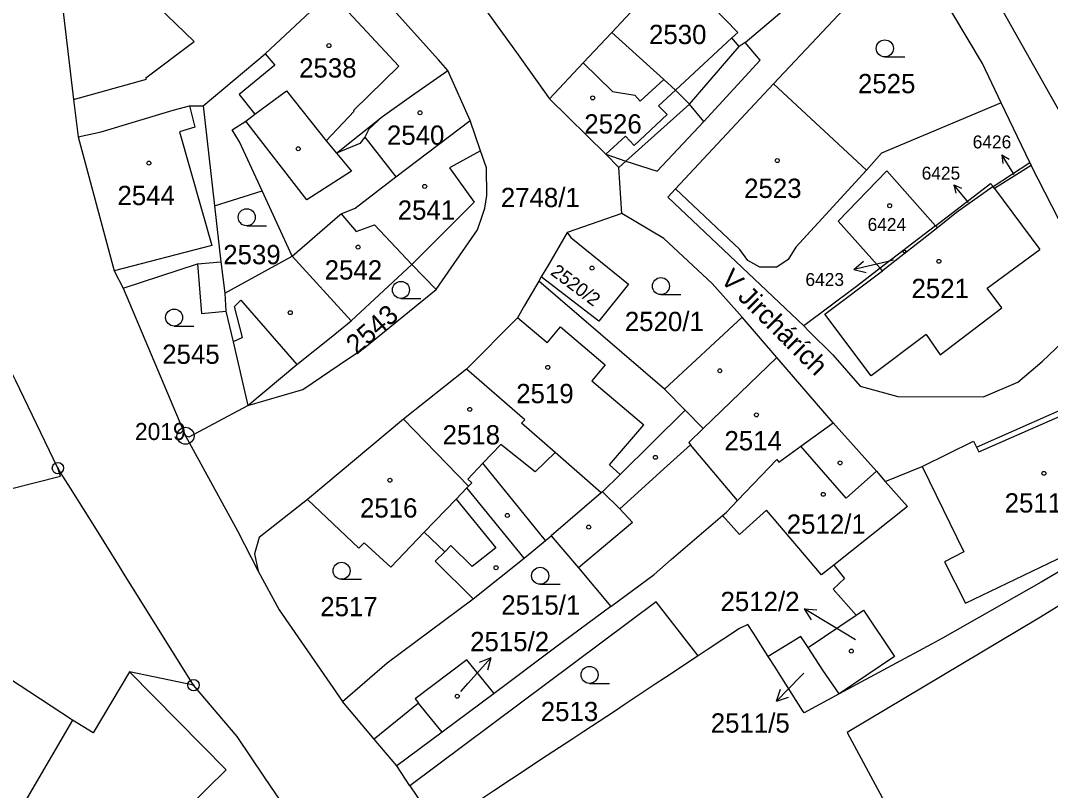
# Model space of a CAD drawing. Extents: x -644096 to -634268, y -1141430 to -1133463.
# Drawn here: x -639397.4 to -639306.8, y -1138389.6 to -1138321.8 of the extents above; entities that cross this region are included whole.
import ezdxf

# ---------------------------------------------------------------- set-up
doc = ezdxf.new("R2010")
doc.units = 0
for name, color, linetype in [('_CIVIL_CONSTRUCTION', 7, 'Continuous'), ('M_Svah_Nasyp', 7, 'Continuous'), ('M_Svah_Zarez', 7, 'Continuous'), ('spodek_zarez', 7, 'Continuous'), ('svrsek_osa_sjezdy', 7, 'Continuous'), ('svrsek_osa_terminal_VRT', 7, 'Continuous'), ('svrsek_osa_VRT', 7, 'Continuous'), ('svrsek_popisy_VRT', 7, 'Continuous'), ('terminal_VRT', 7, 'Continuous')]:
    doc.layers.add(name, color=color, linetype=linetype)

msp = doc.modelspace()

# ---------------------------------------------------------------- linework, layer by layer
at = {"layer": '_CIVIL_CONSTRUCTION'}
for centre, radius in [((-639382.9, -1138358.34), 0.75), ((-639382.9, -1138358.34), 0.03), ((-639394.13, -1138361.19), 0.5), ((-639394.13, -1138361.19), 0.0303), ((-639382.19, -1138380.3), 0.5), ((-639382.19, -1138380.3), 0.0303)]:
    msp.add_circle(centre, radius, dxfattribs=at)
at = {"layer": 'M_Svah_Nasyp'}
for p, q in [((-639382.14, -1138323.61), (-639388.38, -1138317.56)), ((-639364.12, -1138325.8), (-639368.96, -1138320.58)), ((-639339.76, -1138327.89), (-639334.81, -1138323.29)), ((-639386.39, -1138326.82), (-639382.14, -1138323.61)), ((-639338.54, -1138329.14), (-639334.17, -1138324.06)), ((-639375.88, -1138324.69), (-639375.04, -1138325.71)), ((-639375.04, -1138325.71), (-639378.19, -1138328.28)), ((-639368.11, -1138329.68), (-639364.12, -1138325.8)), ((-639347.89, -1138325.5), (-639345.3, -1138328.03)), ((-639392.75, -1138328.72), (-639386.33, -1138326.94)), ((-639386.33, -1138326.94), (-639386.39, -1138326.82)), ((-639342.87, -1138328.87), (-639340.8, -1138326.95)), ((-639341.27, -1138329.28), (-639339.76, -1138327.89)), ((-639378.19, -1138328.28), (-639376.79, -1138330.03)), ((-639345.3, -1138328.03), (-639343.34, -1138328.35)), ((-639343.34, -1138328.35), (-639342.87, -1138328.87)), ((-639382.56, -1138329.28), (-639382.07, -1138331.17)), ((-639368.04, -1138329.75), (-639368.11, -1138329.68)), ((-639344.15, -1138334.16), (-639338.54, -1138329.14)), ((-639340.51, -1138330.06), (-639341.27, -1138329.28)), ((-639372.22, -1138337.56), (-639377.59, -1138330.63)), ((-639370.52, -1138332.36), (-639368.04, -1138329.75)), ((-639365.56, -1138330.21), (-639366.75, -1138331.34)), ((-639343.4, -1138332.79), (-639340.51, -1138330.06)), ((-639382.07, -1138331.17), (-639383.44, -1138331.56)), ((-639366.75, -1138331.34), (-639367.11, -1138332.05)), ((-639383.44, -1138331.56), (-639380.59, -1138341.57)), ((-639367.11, -1138332.05), (-639367.55, -1138332.61)), ((-639367.11, -1138332.05), (-639364.38, -1138335.55)), ((-639345.9, -1138333.54), (-639344.16, -1138331.94)), ((-639344.16, -1138331.94), (-639343.4, -1138332.79)), ((-639367.55, -1138332.61), (-639369.61, -1138333.46)), ((-639356.93, -1138333.25), (-639359.65, -1138334.74)), ((-639369.61, -1138333.46), (-639368.3, -1138335.04)), ((-639345.9, -1138333.54), (-639344.15, -1138334.16)), ((-639368.3, -1138335.04), (-639372.22, -1138337.56)), ((-639359.65, -1138334.74), (-639357.49, -1138337.78)), ((-639329.18, -1138341.74), (-639322.95, -1138334.96)), ((-639334.1, -1138341.93), (-639339.78, -1138336.6)), ((-639311.69, -1138336.55), (-639307.69, -1138341.93)), ((-639357.49, -1138337.78), (-639362.97, -1138343.25)), ((-639380.59, -1138341.57), (-639389.19, -1138343.81)), ((-639333.41, -1138342.9), (-639334.1, -1138341.93)), ((-639329.18, -1138341.74), (-639329.85, -1138342.82)), ((-639381.83, -1138343.21), (-639381.5, -1138347.57)), ((-639368.31, -1138348.22), (-639373.5, -1138342.52)), ((-639332.35, -1138343.5), (-639333.41, -1138342.9)), ((-639329.85, -1138342.82), (-639330.85, -1138343.48)), ((-639330.85, -1138343.48), (-639332.35, -1138343.5)), ((-639378.6, -1138346.97), (-639378.03, -1138346.4)), ((-639378.03, -1138346.4), (-639373.1, -1138352.06)), ((-639381.5, -1138347.57), (-639379.34, -1138347.36)), ((-639377.89, -1138349.7), (-639378.6, -1138346.97)), ((-639351.07, -1138350.16), (-639353.67, -1138347.96)), ((-639351.07, -1138350.16), (-639349.88, -1138348.75)), ((-639349.88, -1138348.75), (-639345.97, -1138352.1)), ((-639377.89, -1138349.7), (-639378.71, -1138350.08)), ((-639345.97, -1138352.1), (-639347.14, -1138353.49)), ((-639347.14, -1138353.49), (-639342.56, -1138357.38)), ((-639338.91, -1138356.1), (-639340.73, -1138354.23)), ((-639313.08, -1138359.76), (-639303.12, -1138355.38)), ((-639338.91, -1138356.1), (-639344.65, -1138361.75)), ((-639337.34, -1138357.71), (-639338.91, -1138356.1)), ((-639345.57, -1138360.9), (-639342.56, -1138357.38)), ((-639355.15, -1138359.12), (-639356.73, -1138360.76)), ((-639352.11, -1138361.52), (-639355.15, -1138359.12)), ((-639334.3, -1138364.05), (-639338.44, -1138359.14)), ((-639324.76, -1138363.83), (-639328.73, -1138359.26)), ((-639313.28, -1138359.35), (-639313.08, -1138359.76)), ((-639350.36, -1138359.81), (-639352.11, -1138361.52)), ((-639356.73, -1138360.76), (-639358.06, -1138362.15)), ((-639351.2, -1138367.55), (-639356.73, -1138360.76)), ((-639344.65, -1138361.75), (-639345.57, -1138360.9)), ((-639322.09, -1138361.46), (-639324.76, -1138363.83)), ((-639318.07, -1138361.04), (-639314.38, -1138368.56)), ((-639358.06, -1138362.15), (-639357.71, -1138362.49)), ((-639344.65, -1138361.75), (-639346.2, -1138363.28)), ((-639359.07, -1138363.91), (-639358.13, -1138362.93)), ((-639357.71, -1138362.49), (-639357.99, -1138362.79)), ((-639361.88, -1138366.83), (-639359.07, -1138363.91)), ((-639359.07, -1138363.91), (-639355.58, -1138368.2)), ((-639343.55, -1138365.97), (-639344.68, -1138364.78)), ((-639331.75, -1138364.89), (-639334.14, -1138367.05)), ((-639326.91, -1138370.6), (-639331.75, -1138364.89)), ((-639314.25, -1138373.08), (-639296.75, -1138364.66)), ((-639343.55, -1138365.97), (-639348.32, -1138369.97)), ((-639334.14, -1138367.05), (-639335.63, -1138365.37)), ((-639359.54, -1138368), (-639360.08, -1138368.55)), ((-639357.68, -1138369.85), (-639359.54, -1138368)), ((-639355.58, -1138368.2), (-639357.68, -1138369.85)), ((-639314.38, -1138368.56), (-639316.1, -1138369.45)), ((-639316.1, -1138369.45), (-639314.25, -1138373.08)), ((-639325.82, -1138369.73), (-639326.91, -1138370.6)), ((-639360.31, -1138384.44), (-639362.39, -1138381.89)), ((-639392.84, -1138383.38), (-639403.15, -1138401.05))]:
    msp.add_line(p, q, dxfattribs=at)
for points in [[(-639317.71, -1138349.42), (-639316.47, -1138351.2), (-639311.05, -1138347.07), (-639312.34, -1138345.34), (-639307.69, -1138341.93)], [(-639317.71, -1138349.42), (-639322.56, -1138353.06), (-639326.62, -1138347.64), (-639321.54, -1138343.8)]]:
    msp.add_lwpolyline(points, dxfattribs=at)
at = {"layer": 'M_Svah_Zarez'}
for centre, radius in [((-639370.277, -1138323.979), 0.175), ((-639347.057, -1138328.579), 0.175), ((-639362.257, -1138329.899), 0.175), ((-639372.977, -1138333.069), 0.175), ((-639386.127, -1138334.329), 0.175), ((-639330.807, -1138334.099), 0.175), ((-639361.847, -1138336.379), 0.175), ((-639320.917, -1138338.079), 0.175), ((-639367.707, -1138341.729), 0.175), ((-639319.625, -1138342.119), 0.117), ((-639316.587, -1138342.979), 0.175), ((-639347.117, -1138343.579), 0.175), ((-639373.677, -1138347.499), 0.175), ((-639351.007, -1138352.319), 0.175), ((-639335.867, -1138352.619), 0.175), ((-639357.877, -1138356.019), 0.175), ((-639332.647, -1138356.499), 0.175), ((-639341.537, -1138360.239), 0.175), ((-639325.277, -1138360.729), 0.175), ((-639364.907, -1138362.259), 0.175), ((-639307.347, -1138361.649), 0.175), ((-639326.767, -1138363.499), 0.175), ((-639354.567, -1138365.359), 0.175), ((-639347.407, -1138366.389), 0.175), ((-639355.567, -1138369.959), 0.175), ((-639324.297, -1138377.309), 0.175), ((-639358.987, -1138381.279), 0.175)]:
    msp.add_circle(centre, radius, dxfattribs=at)
at = {"layer": 'spodek_zarez'}
msp.add_circle((-638683.068, -1137056.847), 1378.084, dxfattribs=at)
at = {"layer": 'svrsek_osa_sjezdy'}
for p, q in [((-639321.343, -1138324.97), (-639319.593, -1138324.97)), ((-639377.513, -1138339.85), (-639375.763, -1138339.85)), ((-639341.053, -1138345.91), (-639339.303, -1138345.91)), ((-639363.933, -1138346.24), (-639362.183, -1138346.24)), ((-639383.903, -1138348.68), (-639382.153, -1138348.68)), ((-639369.163, -1138370.98), (-639367.413, -1138370.98)), ((-639351.683, -1138371.42), (-639349.933, -1138371.42)), ((-639347.333, -1138380.15), (-639345.583, -1138380.15))]:
    msp.add_line(p, q, dxfattribs=at)
for centre in [(-639321.343, -1138324.22), (-639377.513, -1138339.1), (-639363.933, -1138345.49), (-639341.053, -1138345.16), (-639383.903, -1138347.93), (-639369.163, -1138370.23), (-639351.683, -1138370.67), (-639347.333, -1138379.4)]:
    msp.add_circle(centre, 0.75, dxfattribs=at)
at = {"layer": 'svrsek_osa_terminal_VRT'}
msp.add_arc((-642050.261, -1145189.597), 8802.25, 41.4131519, 75.3170489, dxfattribs=at)
at = {"layer": 'svrsek_popisy_VRT'}
for p, q in [((-639309.96, -1138335.32), (-639311.041, -1138333.589)), ((-639311.041, -1138333.589), (-639310.392, -1138333.986)), ((-639311.041, -1138333.589), (-639310.969, -1138334.347)), ((-639313.98, -1138337.79), (-639315.272, -1138336.25)), ((-639315.272, -1138336.25), (-639314.584, -1138336.548)), ((-639315.272, -1138336.25), (-639315.098, -1138336.979)), ((-639324.084, -1138343.685), (-639323.221, -1138342.972)), ((-639321.16, -1138343.01), (-639324.084, -1138343.685)), ((-639320.59, -1138342.88), (-639321.16, -1138343.01)), ((-639324.084, -1138343.685), (-639322.996, -1138343.948)), ((-639325.87, -1138375.14), (-639328.442, -1138373.594)), ((-639328.442, -1138373.594), (-639327.326, -1138373.681)), ((-639328.442, -1138373.594), (-639327.842, -1138374.539)), ((-639323.92, -1138376.32), (-639325.87, -1138375.14)), ((-639358.02, -1138380.13), (-639356.012, -1138377.9)), ((-639356.012, -1138377.9), (-639357.054, -1138378.309)), ((-639356.012, -1138377.9), (-639356.31, -1138378.979)), ((-639328.79, -1138379.57), (-639330.875, -1138381.729)), ((-639328.48, -1138379.25), (-639328.79, -1138379.57)), ((-639358.66, -1138380.85), (-639358.02, -1138380.13)), ((-639330.875, -1138381.729), (-639330.539, -1138380.66)), ((-639330.875, -1138381.729), (-639329.819, -1138381.356))]:
    msp.add_line(p, q, dxfattribs=at)
at = {"layer": 'terminal_VRT'}
for p, q in [((-639345.38, -1138322.82), (-639340.05, -1138317.12)), ((-639357.85, -1138330.57), (-639359.82, -1138326.16)), ((-639381.35, -1138329.27), (-639380.34, -1138338.09)), ((-639308.59, -1138334.27), (-639311.11, -1138329.01)), ((-639311.82, -1138336.39), (-639308.59, -1138334.27)), ((-639308.59, -1138334.27), (-639308.47, -1138334.53)), ((-639344.5, -1138338.76), (-639344.77, -1138334.71)), ((-639380.34, -1138338.09), (-639376.15, -1138336.77)), ((-639373.5, -1138342.52), (-639376.15, -1138336.77)), ((-639380.34, -1138338.09), (-639379.8, -1138343.01)), ((-639344.5, -1138338.76), (-639349.31, -1138340.45)), ((-639316.88, -1138339.84), (-639321.74, -1138343.58)), ((-639316.72, -1138340.02), (-639316.88, -1138339.84)), ((-639379.8, -1138343.01), (-639379.45, -1138345.79)), ((-639379.45, -1138345.79), (-639373.5, -1138342.52)), ((-639362.97, -1138343.25), (-639360.84, -1138345.46)), ((-639351.58, -1138344.35), (-639351.79, -1138344.72)), ((-639388.4, -1138345.34), (-639382.9, -1138358.34)), ((-639330.86, -1138351.44), (-639333.91, -1138347.89)), ((-639325.88, -1138357.19), (-639330.86, -1138351.44)), ((-639358.18, -1138352.48), (-639363.7, -1138356.88)), ((-639363.7, -1138356.88), (-639372.15, -1138363.94)), ((-639346.31, -1138363.37), (-639350.71, -1138367.14)), ((-639357.58, -1138372.7), (-639353.08, -1138369.13)), ((-639328.09, -1138377), (-639323.88, -1138374.15)), ((-639382.19, -1138380.3), (-639387.82, -1138379.14)), ((-639366.3, -1138385.05), (-639369.09, -1138381.74)), ((-639364.31, -1138387.41), (-639366.3, -1138385.05)), ((-639363.14, -1138389.16), (-639364.31, -1138387.41)), ((-639363.14, -1138389.16), (-639360.65, -1138392.86))]:
    msp.add_line(p, q, dxfattribs=at)
for points in [[(-639316.9, -1138309.82), (-639315.94, -1138311.53), (-639314.68, -1138314.32), (-639305.17, -1138331.18), (-639302.1, -1138339.92), (-639295.45, -1138351.33)], [(-639394.13, -1138361.19), (-639397.87, -1138353.44), (-639398.41, -1138352.32), (-639398.93, -1138351.24), (-639405.03, -1138333.71), (-639406.98, -1138317.24), (-639407.18, -1138312.98), (-639407.21, -1138312.43)], [(-639333.63, -1138323.7), (-639324.09, -1138315.59), (-639323.89, -1138315.66), (-639320.08, -1138312.47)], [(-639311.11, -1138329.01), (-639312.76, -1138325.55), (-639319.22, -1138314.66), (-639331.14, -1138327.35)], [(-639359.47, -1138316.69), (-639353.77, -1138324.58), (-639350.87, -1138328.67)], [(-639381.35, -1138329.27), (-639375.88, -1138324.69), (-639370.15, -1138319.3), (-639367.97, -1138317.26)], [(-639359.82, -1138326.16), (-639360.64, -1138325.24), (-639366.72, -1138318.42), (-639367.97, -1138317.26)], [(-639333.63, -1138323.7), (-639334.17, -1138324.06), (-639334.81, -1138323.29), (-639334.29, -1138322.81), (-639337.57, -1138319.41), (-639340.05, -1138317.12)], [(-639393.84, -1138319.52), (-639392.75, -1138328.72), (-639392.36, -1138332)], [(-639345.38, -1138322.82), (-639347.89, -1138325.5), (-639350.87, -1138328.67)], [(-639337.27, -1138330.65), (-639338.54, -1138329.14), (-639339.76, -1138327.89), (-639340.8, -1138326.95), (-639345.38, -1138322.82)], [(-639337.27, -1138330.65), (-639332.31, -1138325.25), (-639333.63, -1138323.7)], [(-639376.15, -1138336.77), (-639378.15, -1138332.45), (-639378.78, -1138331.39), (-639377.59, -1138330.63), (-639376.79, -1138330.03), (-639374.01, -1138327.97), (-639370.52, -1138332.36), (-639369.61, -1138333.46), (-639365.56, -1138330.21), (-639363.01, -1138328.41), (-639359.82, -1138326.16)], [(-639331.14, -1138327.35), (-639339.78, -1138336.6), (-639340.44, -1138337.34), (-639328.47, -1138348.66)], [(-639311.11, -1138329.01), (-639321.63, -1138333.45), (-639322.95, -1138334.96), (-639331.14, -1138327.35)], [(-639350.87, -1138328.67), (-639345.9, -1138333.54), (-639344.77, -1138334.71)], [(-639392.36, -1138332), (-639390.31, -1138331.57), (-639383.98, -1138329.67), (-639382.56, -1138329.28), (-639381.35, -1138329.27)], [(-639369.19, -1138338.79), (-639367.98, -1138338.31), (-639364.38, -1138335.55), (-639357.85, -1138330.57)], [(-639360.84, -1138345.46), (-639357.19, -1138340.2), (-639356.75, -1138338.91), (-639356.54, -1138338.29), (-639356.38, -1138337.19), (-639356.42, -1138334.75), (-639356.93, -1138333.25), (-639357.85, -1138330.57)], [(-639344.77, -1138334.71), (-639344.15, -1138334.16), (-639341.38, -1138335.03), (-639337.27, -1138330.65)], [(-639392.36, -1138332), (-639389.19, -1138343.81), (-639388.4, -1138345.34)], [(-639328.47, -1138348.66), (-639328.06, -1138349.11), (-639325.91, -1138351.21), (-639323.52, -1138353.98), (-639320.21, -1138354.87), (-639312.66, -1138354.9), (-639309.64, -1138353.61), (-639307.49, -1138351.8), (-639304.57, -1138349), (-639304.41, -1138345.2), (-639305.44, -1138340.45), (-639308.47, -1138334.53)], [(-639321.74, -1138343.58), (-639325.45, -1138339.44), (-639321.17, -1138335), (-639316.88, -1138339.84)], [(-639308.47, -1138334.53), (-639311.69, -1138336.55), (-639311.82, -1138336.39)], [(-639316.88, -1138339.84), (-639312.04, -1138336.12), (-639311.82, -1138336.39)], [(-639311.82, -1138336.39), (-639315.03, -1138338.69), (-639316.72, -1138340.02)], [(-639373.5, -1138342.52), (-639369.31, -1138338.88), (-639369.19, -1138338.79)], [(-639369.19, -1138338.79), (-639367.87, -1138340.34), (-639366.26, -1138339.76), (-639362.97, -1138343.25)], [(-639333.91, -1138347.89), (-639336.53, -1138344.92), (-639340.81, -1138340.98), (-639344.5, -1138338.76)], [(-639349.31, -1138340.45), (-639348.99, -1138340.89), (-639343.9, -1138344.99), (-639346.53, -1138348.26), (-639351.58, -1138344.35)], [(-639349.31, -1138340.45), (-639351.04, -1138343.43), (-639351.09, -1138343.52), (-639351.58, -1138344.35)], [(-639316.72, -1138340.02), (-639321.54, -1138343.8), (-639321.74, -1138343.58)], [(-639388.4, -1138345.34), (-639381.83, -1138343.21), (-639379.8, -1138343.01)], [(-639377.4, -1138355.67), (-639373.1, -1138352.06), (-639370.09, -1138349.65), (-639368.31, -1138348.22), (-639362.97, -1138343.25)], [(-639321.74, -1138343.58), (-639323.83, -1138345.18), (-639328.47, -1138348.66)], [(-639351.79, -1138344.72), (-639353.05, -1138346.88), (-639353.67, -1138347.96), (-639358.18, -1138352.48)], [(-639333.91, -1138347.89), (-639340.73, -1138354.23), (-639351.79, -1138344.72)], [(-639379.45, -1138345.79), (-639379.34, -1138347.36), (-639378.71, -1138350.08), (-639377.4, -1138355.67)], [(-639377.4, -1138355.67), (-639372.56, -1138354.26), (-639368.56, -1138351.55), (-639367.26, -1138350.68), (-639360.84, -1138345.46)], [(-639330.86, -1138351.44), (-639337.34, -1138357.71), (-639338.61, -1138358.94), (-639338.44, -1138359.14), (-639340.5, -1138361), (-639344.68, -1138364.78), (-639346.2, -1138363.28), (-639346.31, -1138363.37)], [(-639321.3, -1138362.36), (-639318.07, -1138361.04), (-639313.54, -1138358.81), (-639313.28, -1138359.35), (-639303.33, -1138354.95), (-639301.76, -1138354.26), (-639295.45, -1138351.33)], [(-639346.31, -1138363.37), (-639350.36, -1138359.81), (-639353.31, -1138357.22), (-639353.03, -1138356.93), (-639358.18, -1138352.48)], [(-639382.9, -1138358.34), (-639382.59, -1138358.43), (-639377.4, -1138355.67)], [(-639353.08, -1138369.13), (-639358.13, -1138362.93), (-639357.99, -1138362.79), (-639363.7, -1138356.88)], [(-639345.45, -1138373.37), (-639341.66, -1138370.55), (-639340.14, -1138369.24), (-639335.63, -1138365.37), (-639335.29, -1138365.08), (-639334.3, -1138364.05), (-639330.85, -1138360.43), (-639330.67, -1138360.67), (-639328.73, -1138359.26), (-639325.88, -1138357.19)], [(-639325.88, -1138357.19), (-639322.09, -1138361.46), (-639321.3, -1138362.36)], [(-639382.9, -1138358.34), (-639378.32, -1138366.71), (-639376.49, -1138370.26)], [(-639287.74, -1138359.69), (-639292.85, -1138362.56), (-639307.58, -1138371.23), (-639316.27, -1138376.16), (-639317.25, -1138376.69), (-639320.74, -1138378.58), (-639325.35, -1138381.07)], [(-639400.43, -1138363.53), (-639393.89, -1138361.91), (-639394.13, -1138361.19)], [(-639382.19, -1138380.3), (-639388.44, -1138370.3), (-639388.72, -1138369.85), (-639390.74, -1138366.61), (-639393.03, -1138362.95), (-639393.69, -1138361.89), (-639394.13, -1138361.19)], [(-639321.3, -1138362.36), (-639319.34, -1138364.56), (-639325.82, -1138369.73), (-639324.89, -1138370.9), (-639325.9, -1138371.86), (-639323.88, -1138374.15)], [(-639281.75, -1138369.79), (-639284.2, -1138369.69), (-639288.58, -1138362.57), (-639307.8, -1138374.4)], [(-639372.15, -1138363.94), (-639376.43, -1138367.29), (-639376.84, -1138368.73), (-639376.49, -1138370.26)], [(-639372.15, -1138363.94), (-639367.63, -1138368.25), (-639367.17, -1138367.77), (-639364.82, -1138369.9), (-639361.88, -1138366.83), (-639360.08, -1138368.55), (-639360.92, -1138369.39), (-639357.58, -1138372.7)], [(-639353.08, -1138369.13), (-639351.2, -1138367.55), (-639350.71, -1138367.14)], [(-639350.71, -1138367.14), (-639348.32, -1138369.97), (-639345.45, -1138373.37)], [(-639376.49, -1138370.26), (-639374.65, -1138373.68), (-639369.09, -1138381.74)], [(-639369.09, -1138381.74), (-639365.16, -1138378.35), (-639357.58, -1138372.7)], [(-639337.78, -1138377.73), (-639341.47, -1138372.96), (-639363.14, -1138389.16)], [(-639345.45, -1138373.37), (-639350.29, -1138376.97), (-639355.74, -1138381.03)], [(-639323.88, -1138374.15), (-639323.21, -1138373.7), (-639320.48, -1138377.79), (-639325.35, -1138381.07)], [(-639331.61, -1138377.77), (-639332.91, -1138375.72), (-639333.4, -1138374.95), (-639334.13, -1138375.31), (-639336.98, -1138377.2), (-639337.78, -1138377.73)], [(-639307.8, -1138374.4), (-639324.66, -1138384.47), (-639314.56, -1138403.22), (-639324.84, -1138409.28), (-639325.06, -1138409.38)], [(-639328.09, -1138377), (-639328.73, -1138376.01), (-639331.61, -1138377.77)], [(-639337.78, -1138377.73), (-639340.65, -1138379.63), (-639341.55, -1138380.22), (-639344.2, -1138381.98), (-639345.15, -1138382.61), (-639347.85, -1138384.39), (-639348.82, -1138385.03), (-639351.73, -1138386.95), (-639352.66, -1138387.57), (-639355.75, -1138389.62), (-639356.63, -1138390.2), (-639359.63, -1138392.19), (-639360.65, -1138392.86)], [(-639325.35, -1138381.07), (-639328.45, -1138382.75), (-639328.58, -1138382.54), (-639330.42, -1138379.65), (-639331, -1138378.73), (-639331.61, -1138377.77)], [(-639325.35, -1138381.07), (-639326.79, -1138378.99), (-639328.09, -1138377)], [(-639387.82, -1138379.14), (-639391.04, -1138384.51), (-639392.84, -1138383.38), (-639401.25, -1138377.89), (-639412.21, -1138395.86)], [(-639355.74, -1138381.03), (-639358.14, -1138378.06), (-639362.69, -1138381.52), (-639362.39, -1138381.89), (-639366.3, -1138385.05)], [(-639372.9, -1138412.14), (-639373.65, -1138411.45), (-639384.93, -1138402.5), (-639382.73, -1138391.11), (-639379.32, -1138387.76), (-639387.82, -1138379.14)], [(-639358.36, -1138414.11), (-639359.05, -1138413.06), (-639361.67, -1138409.42), (-639368.71, -1138399.07), (-639375.96, -1138388.42), (-639378.35, -1138384.82), (-639382.19, -1138380.3)], [(-639355.74, -1138381.03), (-639360.31, -1138384.44), (-639364.31, -1138387.41)]]:
    msp.add_lwpolyline(points, dxfattribs=at)

# ---------------------------------------------------------------- texts
at = {"layer": '_CIVIL_CONSTRUCTION'}
msp.add_text('2019', height=1.5, dxfattribs=at).set_placement((-639387.349, -1138358.715))
at = {"layer": 'svrsek_osa_VRT'}
for s, height, p in [('2530', 1.7, (-639342.1, -1138323.845)), ('2538', 1.7, (-639372.9, -1138326.795)), ('2525', 1.7, (-639323.71, -1138328.175)), ('2526', 1.7, (-639347.8, -1138331.725)), ('2540', 1.7, (-639365.17, -1138332.715)), ('6426', 1.14, (-639313.61, -1138333.03)), ('6425', 1.14, (-639318.1, -1138335.78)), ('2523', 1.7, (-639333.73, -1138337.395)), ('2544', 1.7, (-639388.89, -1138338.025)), ('2748/1', 1.7, (-639355.146, -1138338.205)), ('2541', 1.7, (-639364.22, -1138339.315)), ('6424', 1.14, (-639322.86, -1138340.3)), ('2539', 1.7, (-639379.58, -1138343.235)), ('2542', 1.7, (-639370.65, -1138344.585)), ('6423', 1.14, (-639328.33, -1138345.15)), ('2521', 1.7, (-639319, -1138346.215)), ('2520/1', 1.7, (-639344.23, -1138349.125)), ('2545', 1.7, (-639384.95, -1138352.005)), ('2519', 1.7, (-639353.79, -1138355.475)), ('2518', 1.7, (-639360.27, -1138359.105)), ('2514', 1.7, (-639335.46, -1138359.625)), ('2516', 1.7, (-639367.54, -1138365.545)), ('2511/3', 1.7, (-639310.796, -1138365.102)), ('2512/1', 1.7, (-639329.976, -1138366.972)), ('2515/1', 1.7, (-639355.106, -1138374.092)), ('2512/2', 1.7, (-639335.806, -1138373.782)), ('2517', 1.7, (-639371.04, -1138374.235)), ('2515/2', 1.7, (-639357.846, -1138377.312)), ('2513', 1.7, (-639351.63, -1138383.475)), ('2511/5', 1.7, (-639336.666, -1138384.485))]:
    msp.add_text(s, height=height, dxfattribs=at).set_placement(p)
for s, height, rotation, p in [('2520/2', 1.19, 323, (-639350.849, -1138344.087)), ('2543', 1.7, 41, (-639367.841, -1138351.25))]:
    msp.add_text(s, height=height, rotation=rotation, dxfattribs=at).set_placement(p)
at = {"layer": 'svrsek_popisy_VRT'}
msp.add_text('V Jirchárích', height=1.7, rotation=315, dxfattribs=at).set_placement((-639335.896, -1138344.674))

doc.saveas('drawing.dxf')
